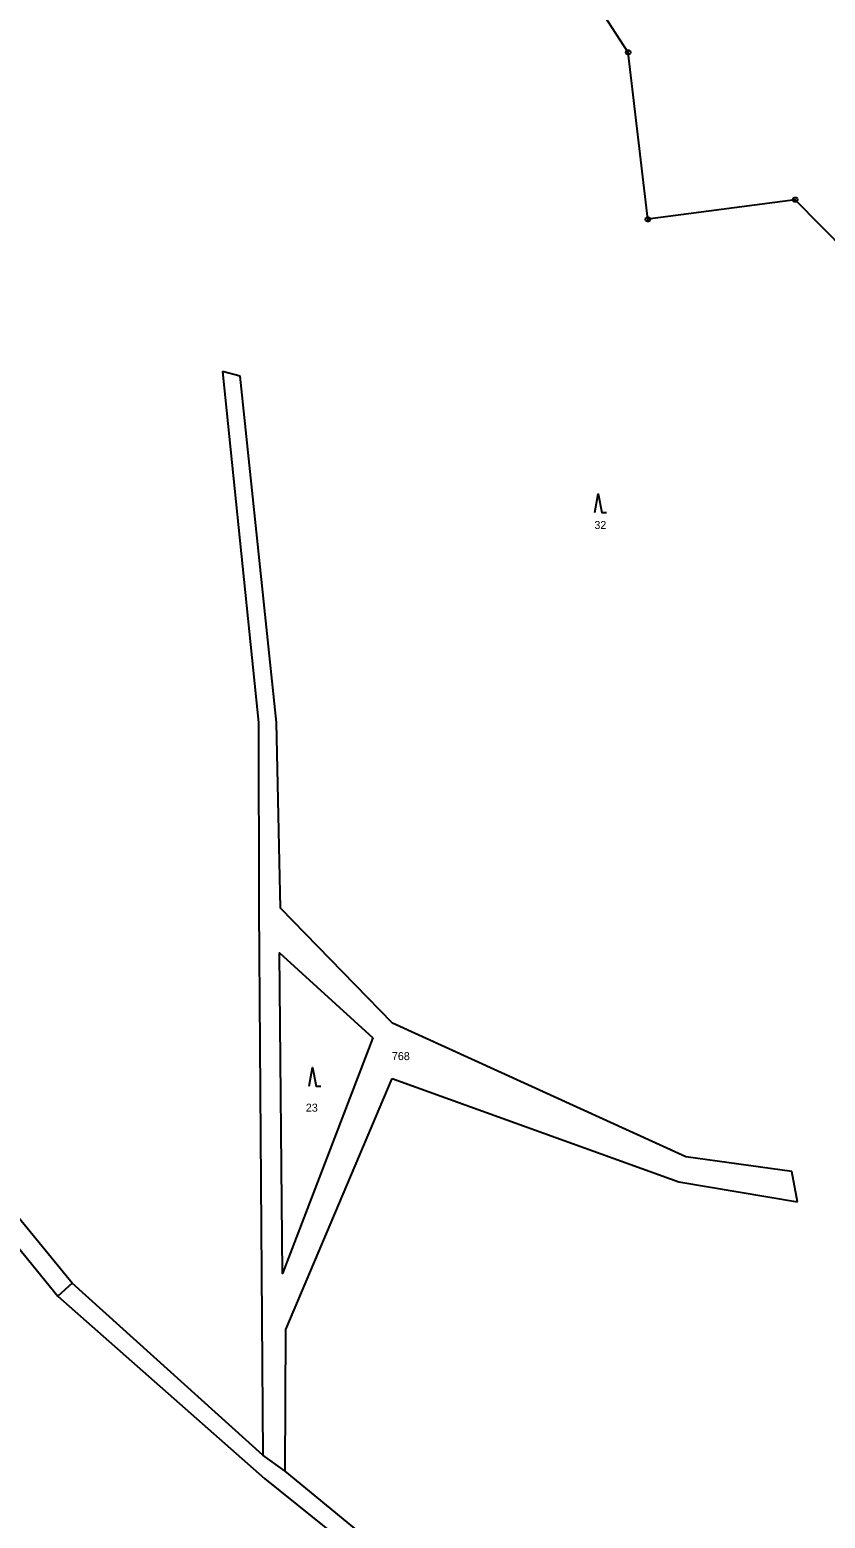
# Model space of a CAD drawing. Extents: x -694465 to -690527, y -983694 to -978978.
# Drawn here: x -692323.5 to -692154.6, y -980039.5 to -979723.2 of the extents above; entities that cross this region are included whole.
import ezdxf

# ---------------------------------------------------------------- set-up
doc = ezdxf.new("R2010")
doc.units = 0
for name, color, linetype in [('Vrstva 1', 7, 'Continuous'), ('Vrstva 18', 7, 'Continuous'), ('Vrstva 24', 7, 'Continuous'), ('Vrstva 25', 7, 'Continuous')]:
    doc.layers.add(name, color=color, linetype=linetype)

msp = doc.modelspace()

# ---------------------------------------------------------------- linework, layer by layer
at = {"layer": 'Vrstva 1'}
for points in [[(-692196.43, -979728.03), (-692208.29, -979709.61)], [(-692192.24, -979763.49), (-692196.43, -979728.03)], [(-692160.92, -979759.33), (-692192.24, -979763.49)], [(-692122.06, -979798.71), (-692160.92, -979759.33)], [(-692278.85, -979796.85), (-692282.6, -979795.86)], [(-692282.6, -979795.86), (-692274.98, -979870.38)], [(-692271.14, -979870.41), (-692278.85, -979796.85)], [(-692274.98, -979870.38), (-692274.87, -979909.9)], [(-692270.31, -979909.85), (-692271.14, -979870.41)], [(-692274.87, -979909.9), (-692274.04, -980026.04)], [(-692246.48, -979934.25), (-692270.31, -979909.85)], [(-692250.67, -979937.42), (-692269.84, -979987.44), (-692270.46, -979919.36), (-692250.67, -979937.42)], [(-692184.19, -979962.66), (-692246.48, -979934.25)], [(-692269.13, -979999.36), (-692246.57, -979946)], [(-692246.57, -979946), (-692185.66, -979968.01)], [(-692314.51, -979989.53), (-692343.55, -979954.14)], [(-692346.92, -979956.28), (-692317.57, -979992.31)], [(-692161.64, -979965.78), (-692184.19, -979962.66)], [(-692185.66, -979968.01), (-692160.49, -979972.26)], [(-692160.49, -979972.26), (-692161.64, -979965.78)], [(-692314.51, -979989.53), (-692317.57, -979992.31)], [(-692274.04, -980026.04), (-692314.51, -979989.53)], [(-692317.57, -979992.31), (-692273.68, -980031)], [(-692269.27, -980029.43), (-692269.13, -979999.36)], [(-692269.27, -980029.43), (-692274.04, -980026.04)], [(-692273.68, -980031), (-692222.36, -980072.31)], [(-692217.8, -980071.78), (-692269.27, -980029.43)]]:
    msp.add_lwpolyline(points, dxfattribs=at)
at = {"layer": 'Vrstva 24'}
for points in [[(-692196.276, -979727.554), (-692196.026, -979727.736), (-692195.93, -979728.03), (-692196.026, -979728.324), (-692196.276, -979728.506), (-692196.584, -979728.506), (-692196.834, -979728.324), (-692196.93, -979728.03), (-692196.834, -979727.736), (-692196.584, -979727.554)], [(-692160.766, -979758.854), (-692160.516, -979759.036), (-692160.42, -979759.33), (-692160.516, -979759.624), (-692160.766, -979759.806), (-692161.074, -979759.806), (-692161.324, -979759.624), (-692161.42, -979759.33), (-692161.324, -979759.036), (-692161.074, -979758.854)], [(-692192.086, -979763.014), (-692191.836, -979763.196), (-692191.74, -979763.49), (-692191.836, -979763.784), (-692192.086, -979763.966), (-692192.394, -979763.966), (-692192.644, -979763.784), (-692192.74, -979763.49), (-692192.644, -979763.196), (-692192.394, -979763.014)]]:
    msp.add_lwpolyline(points, close=True, dxfattribs=at)
for points in [[(-692196.549, -979728.03), (-692196.31, -979728.03)], [(-692161.039, -979759.33), (-692160.8, -979759.33)], [(-692192.359, -979763.49), (-692192.12, -979763.49)]]:
    msp.add_lwpolyline(points, dxfattribs=at)
at = {"layer": 'Vrstva 25'}
for points in [[(-692203.54, -979825.8), (-692202.79, -979821.8), (-692202.04, -979825.8), (-692201.04, -979825.8)], [(-692264.22, -979947.68), (-692263.47, -979943.68), (-692262.72, -979947.68), (-692261.72, -979947.68)]]:
    msp.add_lwpolyline(points, dxfattribs=at)

# ---------------------------------------------------------------- texts
at = {"layer": 'Vrstva 18'}
for s, p in [('32', (-692203.603, -979829.29)), ('768', (-692246.614, -979942.13)), ('23', (-692264.896, -979953.08))]:
    msp.add_text(s, height=1.7, dxfattribs=at).set_placement(p)

doc.saveas('drawing.dxf')
